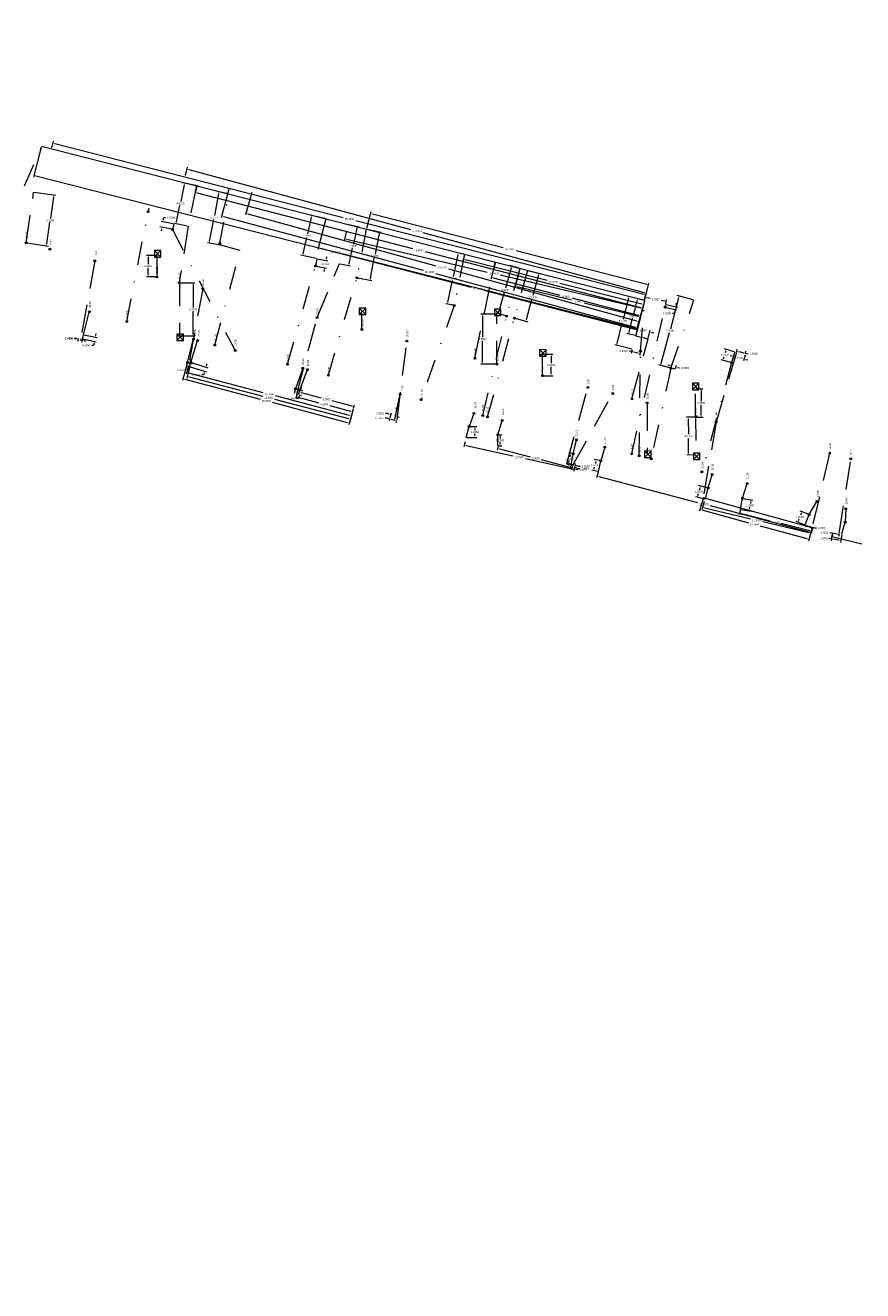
# Model space of a CAD drawing. Header units: inches. Extents: x 0 to 191500, y 0 to 342750.
# Tile 394 of 547: x 187216 to 187305, y 333327 to 333463. Entities that reach past the tile are written whole.
import ezdxf

# ---------------------------------------------------------------- set-up
doc = ezdxf.new("R2010")
doc.units = ezdxf.units.IN
doc.header["$MEASUREMENT"] = 0
for name, pattern in [('RI-HWA_HUISAANSLUITING', [4.8, 3, -1.8]), ('RI-HWA_KOLKAANSLUITING', [4.3, 2.5, -1.8]), ('RI-VWA_HUISAANSLUITING', [6.1, 2.5, -1.8, 0, -1.8])]:
    doc.linetypes.add(name, pattern=pattern)
doc.layers.get('0').update_dxf_attribs({"lineweight": 20})
for name, color, linetype, lineweight in [('ECW', 150, 'Continuous', 20), ('N-WE-RI-HWA-MAATVOERING-T25', 151, 'Continuous', 20), ('N-WE-RI-HWA_HUISAANSLUITING', 150, 'RI-HWA_HUISAANSLUITING', 20), ('N-WE-RI-HWA_KOLK-S', 150, 'Continuous', 20), ('N-WE-RI-HWA_KOLKAANSLUITING', 150, 'RI-HWA_KOLKAANSLUITING', 20), ('N-WE-RI-INLAAT', 7, 'Continuous', 20), ('N-WE-RI-VWA-MAATVOERING-T25', 30, 'Continuous', 20), ('N-WE-RI-VWA_HUISAANSLUITING', 20, 'RI-VWA_HUISAANSLUITING', 20), ('N-WE-RI-VWA_RIOOLPUT_ONTSTOPPINGSPUT-G', 30, 'Continuous', 20)]:
    doc.layers.add(name, color=color, linetype=linetype, lineweight=lineweight)
doc.styles.add('Style-INTL_ISO_1', font='INTL_ISO.shx')
picture_1 = doc.add_image_def('image1.ecw', size_in_pixel=(220000, 285000))

# ---------------------------------------------------------------- blocks, each defined once
blk = doc.blocks.new('A$C2C270354')
h = blk.add_hatch(color=256)
h.dxf.hatch_style = 1
edge = h.paths.add_edge_path()
edge.add_arc((0, 0), 0.1, 0, 360)
blk.add_circle((0, 0), 0.1)

msp = doc.modelspace()

# ---------------------------------------------------------------- linework, layer by layer
at = {"layer": 'N-WE-RI-HWA-MAATVOERING-T25'}
for p, q in [((187217.24659, 333449.82178), (187216.42893, 333446.61569)), ((187216.67215, 333446.76007), (187248.10351, 333438.74405)), ((187216.49859, 333445.00289), (187218.7983, 333444.66726)), ((187218.57151, 333444.49824), (187218.23245, 333442.17497)), ((187217.835, 333439.4517), (187218.17407, 333441.77497)), ((187250.19735, 333441.53968), (187251.30506, 333441.29777)), ((187249.945, 333440.82505), (187249.7124, 333439.83289)), ((187249.95277, 333439.98196), (187265.03465, 333436.44616)), ((187251.06699, 333441.14505), (187250.69462, 333439.43995)), ((187215.70431, 333439.56054), (187218.00402, 333439.22491)), ((187250.2349, 333437.33485), (187250.60727, 333439.03995)), ((187229.58593, 333438.23351), (187228.5165, 333438.23351)), ((187228.7165, 333438.03351), (187228.7165, 333437.28351)), ((187249.2799, 333437.3387), (187250.38762, 333437.09678)), ((187280.91581, 333430.37584), (187249.48446, 333438.39186)), ((187265.9091, 333437.49329), (187265.43884, 333435.68578)), ((187229.58593, 333435.93351), (187228.5165, 333435.93351)), ((187228.7165, 333436.13351), (187228.7165, 333436.88351)), ((187281.49748, 333432.5866), (187266.4156, 333436.12241)), ((187232.13316, 333435.29789), (187233.71277, 333435.29789)), ((187233.51277, 333435.09789), (187233.51277, 333432.64789)), ((187265.68276, 333435.82898), (187272.80198, 333433.97678)), ((187281.26406, 333431.7752), (187274.14484, 333433.6274)), ((187281.08054, 333433.40011), (187280.71223, 333431.90062)), ((187281.82756, 333433.42256), (187280.93402, 333433.64204)), ((187281.87784, 333433.33871), (187281.06018, 333430.13262)), ((187281.87751, 333433.33879), (187281.40725, 333431.53128)), ((187281.87915, 333433.33839), (187281.64655, 333432.34623)), ((187233.51277, 333429.79789), (187233.51277, 333432.24789)), ((187266.00773, 333431.93582), (187264.34316, 333431.93861)), ((187264.54282, 333431.73827), (187264.53901, 333429.46328)), ((187280.24567, 333430.00114), (187280.61398, 333431.50062)), ((187280.98108, 333429.68607), (187281.18972, 333430.54648)), ((187221.01258, 333429.32186), (187220.81367, 333429.34278)), ((187221.21474, 333429.33194), (187221.19057, 333429.10205)), ((187221.4932, 333429.30266), (187221.46903, 333429.07277)), ((187221.68885, 333429.25076), (187221.88775, 333429.22985)), ((187232.13316, 333429.59789), (187233.71277, 333429.59789)), ((187280.89728, 333429.63514), (187280.00373, 333429.85462)), ((187280.94822, 333430.39924), (187280.75385, 333430.44637)), ((187282.29306, 333429.36793), (187282.5017, 333430.22834)), ((187282.64893, 333429.98684), (187282.8433, 333429.93971)), ((187264.53452, 333426.78828), (187264.53833, 333429.06328)), ((187291.77264, 333427.8987), (187291.83673, 333428.16909)), ((187291.98521, 333427.92835), (187292.52038, 333427.80148)), ((187292.69702, 333427.67957), (187292.76111, 333427.94996)), ((187265.99875, 333426.58582), (187264.33418, 333426.58862)), ((187271.01372, 333427.63233), (187272.08132, 333427.63179)), ((187271.88121, 333427.43189), (187271.88083, 333426.68189)), ((187292.71498, 333427.75535), (187293.00559, 333427.68646)), ((187233.02681, 333426.39986), (187232.78858, 333425.49906)), ((187233.03306, 333425.64127), (187240.99, 333423.53698)), ((187271.01255, 333425.33233), (187272.08015, 333425.33179)), ((187271.88025, 333425.53189), (187271.88063, 333426.28189)), ((187287.41679, 333423.94026), (187288.1513, 333423.94557)), ((187287.95275, 333423.74413), (187287.96087, 333422.61916)), ((187250.2898, 333421.07754), (187242.33286, 333423.18184)), ((187244.63698, 333423.36706), (187244.51047, 333422.89969)), ((187244.75578, 333423.04048), (187246.98392, 333422.43732)), ((187250.40254, 333421.51191), (187248.1744, 333422.11506)), ((187250.67025, 333421.73386), (187250.43202, 333420.83306)), ((187250.66985, 333421.73397), (187250.54334, 333421.2666)), ((187287.97188, 333421.0942), (187287.96376, 333422.21916)), ((187254.2814, 333420.78267), (187254.0814, 333420.78267)), ((187254.59251, 333420.68783), (187254.2814, 333420.78267)), ((187254.59975, 333420.71157), (187254.5342, 333420.49652)), ((187255.11862, 333420.52746), (187254.78382, 333420.62952)), ((187255.31716, 333420.49289), (187255.25161, 333420.27784)), ((187287.29993, 333420.88926), (187286.38104, 333420.88153)), ((187286.58271, 333420.68322), (187286.59639, 333419.05828)), ((187287.43881, 333420.89034), (187288.17332, 333420.89565)), ((187286.61343, 333417.03334), (187286.59975, 333418.65828)), ((187273.59161, 333416.00275), (187273.64002, 333416.17241)), ((187273.77746, 333415.9252), (187274.25827, 333415.78799)), ((187274.17855, 333415.68615), (187274.06218, 333415.24866)), ((187274.42015, 333415.62189), (187274.30378, 333415.1844)), ((187274.45059, 333415.73311), (187274.80072, 333415.63319)), ((187274.45706, 333415.75578), (187274.50547, 333415.92543)), ((187274.80072, 333415.63319), (187275.00072, 333415.63319)), ((187287.33401, 333416.8394), (187286.41512, 333416.83167)), ((187273.92031, 333415.49335), (187273.72703, 333415.54476)), ((187274.54847, 333415.32627), (187274.74175, 333415.27486)), ((187288.17024, 333412.18568), (187287.79077, 333410.80626)), ((187299.85526, 333409.04321), (187288.18866, 333412.25263)), ((187288.03666, 333410.94605), (187293.02474, 333409.57385)), ((187299.31758, 333407.84272), (187294.3295, 333409.21492)), ((187299.83684, 333408.97625), (187299.45737, 333407.59684)), ((187302.04385, 333408.44976), (187301.75818, 333408.50848)), ((187302.05602, 333408.50898), (187302.00358, 333408.25386)), ((187302.53361, 333408.34909), (187302.23975, 333408.40949)), ((187302.74168, 333408.36804), (187302.68924, 333408.11292))]:
    msp.add_line(p, q, dxfattribs=at)
for points in [[(187216.68039, 333446.79237), (187216.66392, 333446.72777), (187216.47836, 333446.80949)], [(187218.53853, 333444.50305), (187218.6045, 333444.49342), (187218.6004, 333444.69614)], [(187251.03443, 333441.15216), (187251.09956, 333441.13794), (187251.10967, 333441.34044)], [(187249.96038, 333440.01442), (187249.94516, 333439.94951), (187249.75805, 333440.02761)], [(187217.80201, 333439.45651), (187217.86798, 333439.44688), (187217.80612, 333439.25379)], [(187228.68316, 333438.03351), (187228.74983, 333438.03351), (187228.7165, 333438.23351)], [(187250.20233, 333437.34196), (187250.26746, 333437.32774), (187250.19222, 333437.13946)], [(187228.68316, 333436.13351), (187228.74983, 333436.13351), (187228.7165, 333435.93351)], [(187233.47943, 333435.09789), (187233.5461, 333435.09789), (187233.51277, 333435.29789)], [(187265.69115, 333435.86124), (187265.67437, 333435.79672), (187265.4892, 333435.87934)], [(187281.04817, 333433.40806), (187281.11291, 333433.39216), (187281.12825, 333433.59433)], [(187264.50949, 333431.73833), (187264.57616, 333431.73822), (187264.54316, 333431.93827)], [(187281.50508, 333432.61905), (187281.48987, 333432.55415), (187281.6922, 333432.54095)], [(187281.27245, 333431.80746), (187281.25566, 333431.74294), (187281.45761, 333431.72484)], [(187221.01606, 333429.35501), (187221.00909, 333429.28871), (187221.21148, 333429.30095)], [(187221.69234, 333429.28391), (187221.68536, 333429.21761), (187221.48995, 333429.27168)], [(187233.47943, 333429.79789), (187233.5461, 333429.79789), (187233.51277, 333429.59789)], [(187280.2133, 333430.00909), (187280.27804, 333429.99319), (187280.19796, 333429.80691)], [(187280.92405, 333430.40814), (187280.90757, 333430.34354), (187281.10961, 333430.32642)], [(187280.95607, 333430.43163), (187280.94036, 333430.36684), (187281.14259, 333430.35211)], [(187282.65679, 333430.01924), (187282.64108, 333429.95445), (187282.45456, 333430.03397)], [(187291.9929, 333427.96078), (187291.97752, 333427.89591), (187291.7906, 333427.97448)], [(187292.52806, 333427.83392), (187292.51269, 333427.76905), (187292.71498, 333427.75535)], [(187264.50118, 333426.78834), (187264.56785, 333426.78823), (187264.53418, 333426.58828)], [(187271.84788, 333427.43191), (187271.91455, 333427.43187), (187271.88132, 333427.63189)], [(187233.04159, 333425.6735), (187233.02454, 333425.60905), (187232.83971, 333425.69241)], [(187271.84691, 333425.53191), (187271.91358, 333425.53187), (187271.88015, 333425.33189)], [(187287.98608, 333423.74437), (187287.91941, 333423.74389), (187287.9513, 333423.94412)], [(187244.76449, 333423.07265), (187244.74707, 333423.0083), (187244.56273, 333423.09274)], [(187250.29832, 333421.10977), (187250.28128, 333421.04532), (187250.48315, 333421.02641)], [(187250.41125, 333421.54408), (187250.39383, 333421.47973), (187250.5956, 333421.45965)], [(187288.00521, 333421.09444), (187287.93855, 333421.09396), (187287.97332, 333420.8942)], [(187254.79354, 333420.6614), (187254.77411, 333420.59763), (187254.59251, 333420.68783)], [(187255.12834, 333420.55935), (187255.1089, 333420.49558), (187255.30993, 333420.46915)], [(187286.61604, 333420.6835), (187286.54938, 333420.68294), (187286.58103, 333420.88321)], [(187286.64676, 333417.03363), (187286.58009, 333417.03306), (187286.61511, 333416.83335)], [(187273.78661, 333415.95726), (187273.76831, 333415.89315), (187273.58514, 333415.98008)], [(187274.26741, 333415.82005), (187274.24912, 333415.75594), (187274.45059, 333415.73311)], [(187273.92888, 333415.52557), (187273.91175, 333415.46114), (187274.11359, 333415.44194)], [(187274.55704, 333415.35848), (187274.5399, 333415.29406), (187274.35519, 333415.37768)], [(187288.0455, 333410.97819), (187288.02781, 333410.91391), (187287.84382, 333410.9991)], [(187299.32643, 333407.87486), (187299.30874, 333407.81058), (187299.51042, 333407.78967)], [(187302.24646, 333408.44214), (187302.23304, 333408.37684), (187302.04385, 333408.44976)], [(187302.54032, 333408.38174), (187302.52689, 333408.31644), (187302.72951, 333408.30882)]]:
    msp.add_solid(points, dxfattribs=at)
at = {"layer": 'N-WE-RI-HWA_HUISAANSLUITING'}
for p, q in [((187233.86725, 333445.71774), (187232.98467, 333441.35614)), ((187215.63559, 333439.57057), (187216.42987, 333445.01291)), ((187232.91661, 333441.36991), (187231.51378, 333441.65378)), ((187232.98467, 333441.35614), (187232.01106, 333435.31191)), ((187222.99519, 333437.63992), (187221.49195, 333429.33047)), ((187246.79483, 333431.57212), (187249.21206, 333437.35351)), ((187263.70644, 333427.19305), (187265.89353, 333437.49631)), ((187234.54537, 333434.65711), (187233.01045, 333426.35699)), ((187244.6165, 333423.36144), (187246.79483, 333431.57212)), ((187280.55092, 333422.84399), (187282.2767, 333429.30044)), ((187255.37075, 333420.60023), (187256.4318, 333429.04884)), ((187291.75662, 333427.83113), (187289.55772, 333420.35899)), ((187273.56986, 333415.91168), (187275.83194, 333424.0833)), ((187274.1964, 333415.75326), (187278.48574, 333423.42408)), ((187282.16295, 333422.41333), (187282.19131, 333417.0634)), ((187289.55735, 333420.36602), (187288.15595, 333412.14118)), ((187301.73426, 333417.04349), (187299.87, 333409.139)), ((187302.75369, 333408.41489), (187303.99899, 333416.43036))]:
    msp.add_line(p, q, dxfattribs=at)
at = {"layer": 'N-WE-RI-HWA_KOLK-S'}
for p, q in [((187229.36884, 333438.75084), (187229.36734, 333438.05439)), ((187229.36734, 333438.05439), (187230.06529, 333438.74935)), ((187229.36884, 333438.75084), (187230.0638, 333438.0529)), ((187230.06529, 333438.74935), (187229.36884, 333438.75084)), ((187230.0638, 333438.0529), (187230.06529, 333438.74935)), ((187229.36734, 333438.05439), (187230.0638, 333438.0529)), ((187251.32474, 333432.58535), (187251.32324, 333431.8889)), ((187251.32324, 333431.8889), (187252.02119, 333432.58386)), ((187251.32324, 333431.8889), (187252.0197, 333431.8874)), ((187251.32474, 333432.58535), (187252.0197, 333431.8874)), ((187252.02119, 333432.58386), (187251.32474, 333432.58535)), ((187252.0197, 333431.8874), (187252.02119, 333432.58386)), ((187265.80376, 333432.46867), (187265.80226, 333431.77221)), ((187265.80226, 333431.77221), (187266.50021, 333432.46717)), ((187265.80376, 333432.46867), (187266.49872, 333431.77072)), ((187266.50021, 333432.46717), (187265.80376, 333432.46867)), ((187266.49872, 333431.77072), (187266.50021, 333432.46717)), ((187265.80226, 333431.77221), (187266.49872, 333431.77072)), ((187231.78145, 333429.80192), (187231.77996, 333429.10547)), ((187231.77996, 333429.10547), (187232.47791, 333429.80043)), ((187231.78145, 333429.80192), (187232.47641, 333429.10397)), ((187232.47791, 333429.80043), (187231.78145, 333429.80192)), ((187232.47641, 333429.10397), (187232.47791, 333429.80043)), ((187231.77996, 333429.10547), (187232.47641, 333429.10397)), ((187270.65084, 333428.1267), (187270.64934, 333427.43025)), ((187270.64934, 333427.43025), (187271.34729, 333428.12521)), ((187270.65084, 333428.1267), (187271.34579, 333427.42875)), ((187271.34729, 333428.12521), (187270.65084, 333428.1267)), ((187271.34579, 333427.42875), (187271.34729, 333428.12521)), ((187270.64934, 333427.43025), (187271.34579, 333427.42875)), ((187287.02193, 333424.52816), (187287.02043, 333423.8317)), ((187287.02043, 333423.8317), (187287.71838, 333424.52666)), ((187287.02043, 333423.8317), (187287.71688, 333423.83021)), ((187287.02193, 333424.52816), (187287.71688, 333423.83021)), ((187287.71838, 333424.52666), (187287.02193, 333424.52816)), ((187287.71688, 333423.83021), (187287.71838, 333424.52666)), ((187281.89975, 333417.26806), (187281.89825, 333416.57161)), ((187281.89825, 333416.57161), (187282.5962, 333417.26656)), ((187281.89975, 333417.26806), (187282.59471, 333416.57011)), ((187282.5962, 333417.26656), (187281.89975, 333417.26806)), ((187282.59471, 333416.57011), (187282.5962, 333417.26656)), ((187287.12718, 333417.04593), (187287.12568, 333416.34948)), ((187287.12568, 333416.34948), (187287.82363, 333417.04443)), ((187287.12718, 333417.04593), (187287.82213, 333416.34798)), ((187287.82363, 333417.04443), (187287.12718, 333417.04593)), ((187287.82213, 333416.34798), (187287.82363, 333417.04443)), ((187281.89825, 333416.57161), (187282.59471, 333416.57011)), ((187287.12568, 333416.34948), (187287.82213, 333416.34798))]:
    msp.add_line(p, q, dxfattribs=at)
at = {"layer": 'N-WE-RI-HWA_KOLKAANSLUITING'}
for p, q in [((187229.65537, 333435.93351), (187229.65537, 333438.23351)), ((187232.06371, 333435.29789), (187232.06371, 333429.59789)), ((187251.60321, 333430.29098), (187251.60016, 333432.04098)), ((187266.0682, 333426.58571), (187266.07717, 333431.9357)), ((187270.9431, 333425.33237), (187270.94427, 333427.63237)), ((187287.36937, 333420.88984), (187287.34735, 333423.93976)), ((187287.36937, 333420.88984), (187287.40345, 333416.83999))]:
    msp.add_line(p, q, dxfattribs=at)
at = {"layer": 'N-WE-RI-VWA-MAATVOERING-T25'}
for p, q in [((187281.895, 333433.406), (187217.26375, 333449.88907)), ((187218.38126, 333449.77027), (187218.55958, 333450.46543)), ((187218.70361, 333450.22201), (187249.58491, 333442.30032)), ((187232.68375, 333446.7947), (187232.9212, 333447.67219)), ((187233.06201, 333447.42689), (187256.81222, 333440.99999)), ((187232.55272, 333445.77968), (187232.19156, 333443.99491)), ((187233.79918, 333445.73151), (187232.39635, 333446.01538)), ((187233.96089, 333445.75814), (187233.70907, 333444.7866)), ((187233.95286, 333444.93002), (187257.02712, 333438.94948)), ((187236.24283, 333444.83545), (187235.80393, 333442.49078)), ((187237.29659, 333444.84167), (187236.08305, 333445.06884)), ((187237.35916, 333445.31287), (187236.53256, 333442.23968)), ((187239.80344, 333444.96575), (187239.13754, 333442.55609)), ((187231.74947, 333441.81014), (187232.11062, 333443.59491)), ((187239.38359, 333442.69559), (187259.53687, 333437.12633)), ((187252.13342, 333441.14004), (187252.59103, 333442.91748)), ((187231.37231, 333441.61105), (187230.07963, 333441.87269)), ((187230.31533, 333442.02904), (187230.36419, 333442.27045)), ((187230.36419, 333442.27045), (187230.56419, 333442.27045)), ((187235.29015, 333439.74611), (187235.72905, 333442.09078)), ((187236.77765, 333442.38087), (187258.17198, 333436.62644)), ((187246.18041, 333442.30429), (187245.79115, 333440.55187)), ((187247.65363, 333442.18192), (187246.02853, 333442.5429)), ((187247.74665, 333442.14999), (187246.89439, 333438.8487)), ((187281.84716, 333434.0244), (187250.96586, 333441.94608)), ((187252.73485, 333442.67393), (187266.74014, 333439.06817)), ((187231.25328, 333441.02298), (187229.9606, 333441.28462)), ((187230.11695, 333441.04892), (187230.07728, 333440.85289)), ((187245.31304, 333438.39946), (187245.7023, 333440.15187)), ((187252.13192, 333441.02788), (187253.67579, 333440.72879)), ((187253.4414, 333440.57048), (187253.01418, 333438.3652)), ((187281.90529, 333434.20971), (187258.15508, 333440.63661)), ((187236.27031, 333439.35916), (187235.05676, 333439.58632)), ((187247.13803, 333438.99236), (187263.3194, 333434.81499)), ((187282.12638, 333435.10687), (187268.12109, 333438.71263)), ((187246.69954, 333437.88661), (187245.07443, 333438.24759)), ((187246.83557, 333437.85867), (187247.95485, 333437.64733)), ((187247.79543, 333437.88096), (187247.83254, 333438.07749)), ((187252.50948, 333435.75992), (187252.93669, 333437.9652)), ((187281.48234, 333432.61101), (187258.40807, 333438.59155)), ((187261.87185, 333438.29673), (187261.39162, 333435.9495)), ((187262.54643, 333438.36286), (187261.716, 333438.53276)), ((187262.58245, 333438.20603), (187262.43828, 333437.6345)), ((187262.68113, 333437.77951), (187271.46355, 333435.56412)), ((187246.68714, 333437.07256), (187247.80642, 333436.86122)), ((187247.57279, 333436.7018), (187247.53568, 333436.50527)), ((187280.90918, 333430.51083), (187259.51484, 333436.26526)), ((187281.0711, 333431.17545), (187260.91782, 333436.74471)), ((187267.59046, 333436.88571), (187266.99558, 333434.72348)), ((187268.45431, 333436.85547), (187267.45068, 333437.13159)), ((187268.48738, 333436.6741), (187268.01038, 333434.75912)), ((187269.4059, 333436.60534), (187270.76753, 333436.23572)), ((187270.52212, 333436.0951), (187269.93458, 333433.93067)), ((187251.12392, 333435.82462), (187252.66779, 333435.52553)), ((187260.82956, 333433.20226), (187261.30978, 333435.5495)), ((187268.25279, 333434.90485), (187274.08271, 333433.45269)), ((187281.58884, 333433.00998), (187272.80641, 333435.22538)), ((187281.91231, 333433.47325), (187282.36993, 333435.25069)), ((187280.88172, 333430.28111), (187264.70036, 333434.45848)), ((187266.29066, 333432.16125), (187266.88553, 333434.32348)), ((187269.23846, 333431.36623), (187269.826, 333433.53067)), ((187280.17161, 333433.63073), (187279.61522, 333431.40539)), ((187281.82763, 333433.42284), (187280.02609, 333433.87327)), ((187281.895, 333433.406), (187280.96472, 333429.61858)), ((187281.87764, 333433.33876), (187281.02538, 333430.03747)), ((187281.87696, 333433.33894), (187281.05037, 333430.26575)), ((187281.8765, 333433.33906), (187281.21061, 333430.92941)), ((187281.87822, 333433.33861), (187281.40122, 333431.42364)), ((187281.87758, 333433.33878), (187281.62576, 333432.36723)), ((187281.87801, 333433.33866), (187281.73385, 333432.76714)), ((187281.90818, 333433.47418), (187281.99729, 333433.9353)), ((187281.91226, 333433.47327), (187282.09058, 333434.16843)), ((187281.91314, 333433.47303), (187282.15059, 333434.35052)), ((187282.15571, 333433.70099), (187282.49629, 333433.63517)), ((187284.02734, 333433.33927), (187283.68676, 333433.40509)), ((187284.17254, 333433.03657), (187284.26166, 333433.49769)), ((187285.54507, 333433.68855), (187284.66151, 333430.36079)), ((187287.12188, 333433.47682), (187285.40309, 333433.93318)), ((187261.42396, 333432.87651), (187260.59353, 333433.04641)), ((187267.04839, 333431.74534), (187266.04477, 333432.02147)), ((187281.25549, 333431.66605), (187275.42557, 333433.11821)), ((187284.1598, 333432.66045), (187285.36583, 333432.38307)), ((187284.22704, 333432.95282), (187285.43307, 333432.67543)), ((187285.07522, 333432.01179), (187284.87522, 333432.01179)), ((187285.12609, 333432.23298), (187285.07522, 333432.01179)), ((187285.28299, 333432.91517), (187285.32782, 333433.11008)), ((187268.01745, 333431.49044), (187269.37908, 333431.12082)), ((187278.95882, 333428.78005), (187279.51521, 333431.00539)), ((187220.98945, 333429.26448), (187220.79361, 333429.30507)), ((187221.2079, 333429.333), (187221.14469, 333429.02804)), ((187221.64854, 333429.24166), (187221.58532, 333428.9367)), ((187221.73079, 333429.27356), (187223.13989, 333428.97516)), ((187221.82402, 333429.71379), (187223.23312, 333429.4154)), ((187223.07889, 333429.65249), (187223.12033, 333429.84815)), ((187280.96472, 333429.61858), (187282.2767, 333429.30044)), ((187283.67173, 333426.63302), (187284.5553, 333429.96079)), ((187221.82175, 333429.09195), (187222.01759, 333429.05135)), ((187222.85314, 333428.58645), (187222.65314, 333428.58645)), ((187222.9028, 333428.82093), (187222.85314, 333428.58645)), ((187280.51782, 333428.18411), (187278.71628, 333428.63453)), ((187280.5253, 333427.91282), (187280.23497, 333427.98116)), ((187280.56928, 333428.09966), (187280.47948, 333427.71814)), ((187281.20668, 333427.75245), (187280.71998, 333427.867)), ((187281.44534, 333427.89347), (187281.35554, 333427.51195)), ((187291.49685, 333427.90301), (187290.45738, 333428.20304)), ((187290.59407, 333427.95542), (187290.54088, 333427.77111)), ((187291.54716, 333427.81628), (187291.39525, 333427.19163)), ((187232.8459, 333426.49854), (187232.39687, 333424.81872)), ((187232.97416, 333426.73038), (187233.42003, 333426.61714)), ((187233.14627, 333426.3242), (187233.28119, 333426.7535)), ((187233.27541, 333426.86022), (187233.32464, 333427.05407)), ((187233.34744, 333426.73268), (187235.09235, 333426.18428)), ((187234.96152, 333426.43504), (187235.02149, 333426.62584)), ((187285.1459, 333426.03468), (187283.42711, 333426.49104)), ((187284.58898, 333426.41811), (187284.39442, 333426.46443)), ((187284.74269, 333426.20021), (187284.82986, 333426.56636)), ((187285.2291, 333426.08441), (187285.31627, 333426.45056)), ((187291.16408, 333426.75008), (187290.12461, 333427.0501)), ((187290.37223, 333427.18679), (187290.42542, 333427.37111)), ((187291.24817, 333427.43322), (187291.05384, 333427.48048)), ((187292.66459, 333427.54452), (187292.51268, 333426.91987)), ((187292.75427, 333427.06694), (187292.94861, 333427.01968)), ((187233.16295, 333426.3273), (187232.83487, 333425.07685)), ((187233.03896, 333425.92918), (187232.83896, 333425.92918)), ((187232.88801, 333426.39115), (187233.33388, 333426.27791)), ((187233.0908, 333426.1333), (187233.03896, 333425.92918)), ((187233.07907, 333425.21955), (187240.98695, 333423.14474)), ((187233.21252, 333426.30338), (187234.95743, 333425.75498)), ((187234.6467, 333425.43335), (187234.4467, 333425.43335)), ((187234.70667, 333425.62415), (187234.6467, 333425.43335)), ((187285.46451, 333426.20968), (187285.65907, 333426.16336)), ((187232.64173, 333424.96029), (187240.68917, 333422.8091)), ((187244.86189, 333423.43309), (187244.95436, 333423.77841)), ((187245.01636, 333423.78484), (187245.24657, 333423.72564)), ((187245.10268, 333423.96915), (187245.15249, 333424.16285)), ((187250.07946, 333420.29896), (187242.03202, 333422.45014)), ((187250.1996, 333420.72759), (187242.29172, 333422.8024)), ((187244.82663, 333422.89561), (187244.62663, 333422.89561)), ((187244.87855, 333423.0975), (187244.82663, 333422.89561)), ((187244.89184, 333423.30059), (187245.12205, 333423.24139)), ((187245.09582, 333423.53348), (187247.22943, 333422.96211)), ((187250.55351, 333422.07194), (187248.4199, 333422.64331)), ((187250.67007, 333421.73391), (187250.22103, 333420.05409)), ((187250.67038, 333421.73383), (187250.34229, 333420.48338)), ((187250.70596, 333421.86808), (187250.79844, 333422.2134)), ((187254.3498, 333421.27181), (187254.1498, 333421.27181)), ((187254.54147, 333421.21468), (187254.3498, 333421.27181)), ((187254.63984, 333420.84455), (187254.79027, 333421.34921)), ((187255.119, 333420.70172), (187255.26943, 333421.20638)), ((187255.40397, 333420.95759), (187255.59563, 333420.90045)), ((187263.1566, 333419.88304), (187263.91915, 333419.88304)), ((187263.71915, 333419.68304), (187263.71915, 333419.50457)), ((187262.83803, 333418.7261), (187263.91915, 333418.7261)), ((187263.71915, 333418.9261), (187263.71915, 333419.10457)), ((187266.25346, 333419.00724), (187266.61519, 333419.00724)), ((187266.41519, 333418.80724), (187266.41519, 333418.60724)), ((187262.65941, 333418.23303), (187262.54187, 333417.70366)), ((187262.78047, 333417.85555), (187267.79556, 333416.74207)), ((187266.20279, 333417.79521), (187266.09076, 333417.37165)), ((187266.25346, 333417.80724), (187266.61519, 333417.80724)), ((187266.33525, 333417.51386), (187269.65539, 333416.63575)), ((187266.41519, 333418.00724), (187266.41519, 333418.20724)), ((187274.1945, 333416.98359), (187273.76775, 333417.06554)), ((187274.15352, 333415.33043), (187269.13842, 333416.44392)), ((187274.166, 333415.44278), (187270.84587, 333416.32089)), ((187273.9682, 333415.80512), (187273.54144, 333415.88707)), ((187273.8189, 333415.74265), (187273.63101, 333415.81118)), ((187273.77557, 333416.04577), (187273.8126, 333416.23859)), ((187273.92645, 333416.83141), (187273.88942, 333416.63859)), ((187274.03842, 333415.76084), (187273.93825, 333415.48622)), ((187274.42295, 333415.62121), (187274.30541, 333415.09184)), ((187274.42024, 333415.62186), (187274.30822, 333415.19829)), ((187274.4142, 333415.62376), (187274.31403, 333415.34914)), ((187277.1576, 333416.23554), (187276.51253, 333416.37377)), ((187276.66619, 333416.1363), (187276.62523, 333415.94518)), ((187276.97406, 333415.04763), (187277.2255, 333416.22099)), ((187274.57045, 333415.46849), (187274.75834, 333415.39995)), ((187274.75834, 333415.39995), (187274.95834, 333415.39995)), ((187276.90616, 333415.06218), (187276.2611, 333415.20041)), ((187276.49856, 333415.35406), (187276.53952, 333415.54518)), ((187276.92185, 333415.0061), (187276.75854, 333414.38752)), ((187277.00297, 333414.52985), (187287.57653, 333411.73829)), ((187288.65566, 333413.32226), (187287.68201, 333413.56326)), ((187287.82809, 333413.32107), (187287.77548, 333413.10852)), ((187288.35531, 333412.10888), (187287.38167, 333412.34988)), ((187287.62386, 333412.49597), (187287.67647, 333412.70852)), ((187288.28034, 333411.83986), (187288.08811, 333411.03623)), ((187292.45113, 333412.18803), (187293.5174, 333412.00576)), ((187293.28656, 333411.84232), (187293.25335, 333411.64804)), ((187288.32915, 333411.18421), (187293.26901, 333410.00259)), ((187299.53106, 333408.58214), (187288.95749, 333411.3737)), ((187292.18938, 333410.96543), (187292.0525, 333410.42683)), ((187292.24894, 333411.00519), (187293.31521, 333410.82292)), ((187292.2956, 333410.57141), (187295.35907, 333409.79288)), ((187293.15177, 333411.05376), (187293.18498, 333411.24804)), ((187299.47181, 333410.4934), (187298.56012, 333410.83106)), ((187298.6782, 333410.57405), (187298.61335, 333410.39895)), ((187299.51363, 333408.50887), (187294.57377, 333409.69049)), ((187299.61301, 333408.71182), (187296.54954, 333409.49035)), ((187299.05503, 333409.3681), (187298.14334, 333409.70576)), ((187298.40035, 333409.82385), (187298.4652, 333409.99895)), ((187299.1846, 333409.29725), (187299.13078, 333409.13797)), ((187299.38428, 333409.26344), (187299.6685, 333409.16742)), ((187299.85384, 333409.07146), (187299.66161, 333408.26783)), ((187299.83669, 333408.9563), (187299.67338, 333408.33772)), ((187299.89446, 333409.00732), (187299.75759, 333408.46872)), ((187299.84777, 333409.07321), (187299.79396, 333408.91392)), ((187299.85797, 333409.1034), (187300.11516, 333409.01652)), ((187300.11516, 333409.01652), (187300.31516, 333409.01652)), ((187301.9325, 333407.85044), (187301.65077, 333407.90376)), ((187302.05709, 333408.50877), (187301.89531, 333407.65393)), ((187302.05373, 333408.50949), (187301.91038, 333407.9146)), ((187302.71855, 333407.70169), (187302.12901, 333407.81325)), ((187302.15167, 333408.06218), (187305.17777, 333407.33297)), ((187303.03965, 333408.32282), (187302.87787, 333407.46798))]:
    msp.add_line(p, q, dxfattribs=at)
for points in [[(187218.71189, 333450.25429), (187218.69533, 333450.18972), (187218.50988, 333450.2717)], [(187233.07072, 333447.45907), (187233.05331, 333447.39471), (187232.86896, 333447.47913)], [(187232.52004, 333445.78629), (187232.58539, 333445.77307), (187232.59238, 333445.97571)], [(187233.96122, 333444.96229), (187233.94449, 333444.89775), (187233.75925, 333444.9802)], [(187236.21007, 333444.84159), (187236.2756, 333444.82932), (187236.27963, 333445.03204)], [(187239.39247, 333442.72772), (187239.37471, 333442.66346), (187239.19081, 333442.74886)], [(187252.74316, 333442.70621), (187252.72654, 333442.64165), (187252.54116, 333442.7238)], [(187230.28266, 333442.03566), (187230.348, 333442.02243), (187230.27566, 333441.83302)], [(187231.7168, 333441.81675), (187231.78214, 333441.80353), (187231.70981, 333441.61411)], [(187236.7863, 333442.41306), (187236.76899, 333442.34868), (187236.58451, 333442.43282)], [(187246.14787, 333442.31152), (187246.21295, 333442.29706), (187246.22377, 333442.49953)], [(187230.08428, 333441.05553), (187230.14962, 333441.04231), (187230.15663, 333441.24494)], [(187253.40868, 333440.57682), (187253.47413, 333440.56414), (187253.47944, 333440.76683)], [(187235.25738, 333439.75224), (187235.32291, 333439.73997), (187235.25335, 333439.54952)], [(187247.14637, 333439.02463), (187247.1297, 333438.96008), (187246.94438, 333439.04235)], [(187245.2805, 333438.40669), (187245.34558, 333438.39223), (187245.26967, 333438.20422)], [(187247.76268, 333437.88715), (187247.82818, 333437.87478), (187247.75832, 333437.68444)], [(187261.83919, 333438.30342), (187261.9045, 333438.29005), (187261.91194, 333438.49268)], [(187262.68928, 333437.81183), (187262.67297, 333437.74719), (187262.4872, 333437.82843)], [(187247.54003, 333436.70798), (187247.60554, 333436.69561), (187247.60989, 333436.89833)], [(187267.55832, 333436.89455), (187267.6226, 333436.87686), (187267.64351, 333437.07854)], [(187270.48995, 333436.10383), (187270.55429, 333436.08637), (187270.57451, 333436.28812)], [(187252.47675, 333435.76626), (187252.5422, 333435.75358), (187252.47144, 333435.56357)], [(187268.26085, 333434.9372), (187268.24473, 333434.87251), (187268.05872, 333434.95319)], [(187282.13469, 333435.13915), (187282.11807, 333435.07459), (187282.32006, 333435.05701)], [(187260.7969, 333433.20895), (187260.86221, 333433.19558), (187260.78947, 333433.00632)], [(187280.13927, 333433.63882), (187280.20394, 333433.62265), (187280.22012, 333433.82476)], [(187281.85544, 333434.05668), (187281.83887, 333433.99211), (187282.04088, 333433.9747)], [(187281.914, 333434.24188), (187281.89659, 333434.17753), (187282.09835, 333434.15747)], [(187282.16204, 333433.73371), (187282.14939, 333433.66826), (187281.95934, 333433.73894)], [(187284.03366, 333433.372), (187284.02101, 333433.30654), (187284.22371, 333433.30132)], [(187285.51285, 333433.69711), (187285.57729, 333433.68), (187285.59639, 333433.88186)], [(187266.25852, 333432.17009), (187266.32279, 333432.1524), (187266.2376, 333431.96841)], [(187281.4907, 333432.64328), (187281.47398, 333432.57874), (187281.67594, 333432.56083)], [(187281.59699, 333433.0423), (187281.58069, 333432.97766), (187281.78276, 333432.96107)], [(187285.09361, 333432.24046), (187285.15858, 333432.22551), (187285.17092, 333432.42789)], [(187285.25051, 333432.92264), (187285.31548, 333432.9077), (187285.23816, 333432.72026)], [(187269.20629, 333431.37496), (187269.27063, 333431.3575), (187269.18606, 333431.17322)], [(187280.91784, 333430.54302), (187280.90052, 333430.47864), (187281.10231, 333430.45888)], [(187281.07998, 333431.20758), (187281.06222, 333431.14332), (187281.26388, 333431.12218)], [(187281.26355, 333431.69839), (187281.24743, 333431.6337), (187281.44956, 333431.61771)], [(187220.99621, 333429.29712), (187220.98268, 333429.23184), (187221.18528, 333429.22388)], [(187221.82852, 333429.12459), (187221.81499, 333429.05931), (187221.62592, 333429.13254)], [(187223.04628, 333429.6594), (187223.1115, 333429.64559), (187223.03746, 333429.45683)], [(187280.89006, 333430.31339), (187280.87339, 333430.24884), (187281.07538, 333430.23112)], [(187222.87019, 333428.82784), (187222.93541, 333428.81403), (187222.94423, 333429.01659)], [(187278.92648, 333428.78814), (187278.99115, 333428.77196), (187278.9103, 333428.58602)], [(187280.72762, 333427.89945), (187280.71234, 333427.83455), (187280.5253, 333427.91282)], [(187281.21432, 333427.78489), (187281.19904, 333427.72), (187281.40136, 333427.70663)], [(187290.56205, 333427.96466), (187290.6261, 333427.94617), (187290.64954, 333428.14757)], [(187233.24311, 333426.86842), (187233.30772, 333426.85201), (187233.22618, 333426.66637)], [(187234.92972, 333426.44504), (187234.99332, 333426.42505), (187234.90155, 333426.24424)], [(187283.63952, 333426.64157), (187283.70395, 333426.62446), (187283.62041, 333426.43971)], [(187284.5967, 333426.45054), (187284.58126, 333426.38569), (187284.78354, 333426.3718)], [(187290.3402, 333427.19604), (187290.40425, 333427.17755), (187290.31676, 333426.99464)], [(187291.25605, 333427.46561), (187291.2403, 333427.40083), (187291.44251, 333427.38596)], [(187292.76215, 333427.09933), (187292.7464, 333427.03455), (187292.55994, 333427.1142)], [(187233.08753, 333425.25179), (187233.07061, 333425.18731), (187232.88562, 333425.2703)], [(187233.05849, 333426.1415), (187233.12311, 333426.12509), (187233.14003, 333426.32714)], [(187234.67487, 333425.63414), (187234.73847, 333425.61415), (187234.76663, 333425.81495)], [(187285.47223, 333426.2421), (187285.45679, 333426.17725), (187285.26995, 333426.256)], [(187232.65034, 333424.99249), (187232.63312, 333424.92809), (187232.44851, 333425.01194)], [(187245.0704, 333423.97745), (187245.13497, 333423.96085), (187245.05287, 333423.77545)], [(187244.84626, 333423.10581), (187244.91083, 333423.0892), (187244.92835, 333423.2912)], [(187245.10444, 333423.56568), (187245.0872, 333423.50128), (187244.90263, 333423.58522)], [(187250.56213, 333422.10414), (187250.54489, 333422.03974), (187250.7467, 333422.02021)], [(187254.55099, 333421.24662), (187254.53195, 333421.18273), (187254.73313, 333421.15755)], [(187255.41349, 333420.98953), (187255.39444, 333420.92564), (187255.2123, 333421.01472)], [(187250.08807, 333420.33116), (187250.07085, 333420.26675), (187250.27268, 333420.24731)], [(187250.20806, 333420.75983), (187250.19114, 333420.69535), (187250.39305, 333420.67683)], [(187263.68582, 333419.68304), (187263.75248, 333419.68304), (187263.71915, 333419.88304)], [(187263.68582, 333418.9261), (187263.75248, 333418.9261), (187263.71915, 333418.7261)], [(187266.38186, 333418.80724), (187266.44852, 333418.80724), (187266.41519, 333419.00724)], [(187262.78769, 333417.8881), (187262.77324, 333417.82301), (187262.58522, 333417.8989)], [(187266.34378, 333417.54609), (187266.32673, 333417.48163), (187266.1419, 333417.565)], [(187266.38186, 333418.00724), (187266.44852, 333418.00724), (187266.41519, 333417.80724)], [(187273.89371, 333416.8377), (187273.95918, 333416.82512), (187273.96417, 333417.02782)], [(187273.74284, 333416.05205), (187273.80831, 333416.03948), (187273.73786, 333415.84935)], [(187273.83032, 333415.77396), (187273.80747, 333415.71133), (187274.00679, 333415.67411)], [(187276.63359, 333416.14329), (187276.69878, 333416.12932), (187276.70809, 333416.33186)], [(187274.16074, 333415.36297), (187274.14629, 333415.29789), (187274.34876, 333415.28708)], [(187274.17453, 333415.47501), (187274.15748, 333415.41056), (187274.35936, 333415.39165)], [(187274.58188, 333415.49981), (187274.55903, 333415.43718), (187274.38257, 333415.53703)], [(187276.46597, 333415.36105), (187276.53116, 333415.34708), (187276.45666, 333415.1585)], [(187277.01147, 333414.56207), (187276.99446, 333414.49762), (187276.80959, 333414.5809)], [(187287.79574, 333413.32908), (187287.86045, 333413.31306), (187287.87615, 333413.51521)], [(187287.5915, 333412.50398), (187287.65622, 333412.48796), (187287.57581, 333412.30183)], [(187293.25371, 333411.84794), (187293.31942, 333411.8367), (187293.32026, 333412.03946)], [(187288.33691, 333411.21663), (187288.3214, 333411.15179), (187288.13464, 333411.23074)], [(187292.30381, 333410.60372), (187292.28739, 333410.5391), (187292.10177, 333410.62067)], [(187293.11891, 333411.05937), (187293.18462, 333411.04814), (187293.11807, 333410.85662)], [(187298.64694, 333410.58563), (187298.70946, 333410.56247), (187298.74767, 333410.7616)], [(187298.36909, 333409.83543), (187298.43161, 333409.81227), (187298.33089, 333409.6363)], [(187299.39495, 333409.29502), (187299.37361, 333409.23186), (187299.1948, 333409.32745)], [(187299.67916, 333409.199), (187299.65783, 333409.13584), (187299.85797, 333409.1034)], [(187299.52138, 333408.54129), (187299.50588, 333408.47645), (187299.70814, 333408.46234)], [(187299.53956, 333408.61437), (187299.52255, 333408.54991), (187299.72443, 333408.53109)], [(187299.62122, 333408.74413), (187299.6048, 333408.67951), (187299.80685, 333408.66256)], [(187302.13521, 333407.84601), (187302.12281, 333407.7805), (187301.9325, 333407.85044)], [(187302.15948, 333408.09458), (187302.14386, 333408.02977), (187301.95723, 333408.10903)], [(187302.72475, 333407.73444), (187302.71235, 333407.66893), (187302.91506, 333407.6645)]]:
    msp.add_solid(points, dxfattribs=at)
at = {"layer": 'N-WE-RI-VWA_HUISAANSLUITING'}
for p, q in [((187215.43289, 333445.68891), (187217.534, 333450.461)), ((187236.33857, 333439.34638), (187237.36485, 333444.82889)), ((187226.3993, 333431.12917), (187228.70395, 333442.90579)), ((187228.70395, 333442.90579), (187228.79096, 333443.29621)), ((187231.44038, 333441.59728), (187231.32135, 333441.0092)), ((187231.32135, 333441.0092), (187238.01439, 333428.03101)), ((187252.06374, 333441.04109), (187251.05574, 333435.83782)), ((187235.85335, 333428.6193), (187238.54862, 333438.75453)), ((187238.54862, 333438.75453), (187236.33857, 333439.34638)), ((187246.76733, 333437.87155), (187246.6189, 333437.08544)), ((187262.61447, 333438.34894), (187261.492, 333432.86259)), ((187243.62669, 333426.55456), (187246.6189, 333437.08544)), ((187268.52126, 333436.83705), (187267.11535, 333431.72692)), ((187269.33888, 333436.62353), (187267.95043, 333431.50863)), ((187248.00897, 333425.38999), (187251.05574, 333435.83782)), ((187281.46125, 333427.96107), (187281.895, 333433.406)), ((187284.72661, 333426.13266), (187287.189, 333433.459)), ((187221.75608, 333429.72818), (187222.40329, 333432.19117)), ((187261.492, 333432.86259), (187257.94923, 333422.76503)), ((187280.51591, 333416.94887), (187284.09212, 333432.67602)), ((187284.09212, 333432.67602), (187284.15936, 333432.96838)), ((187264.56817, 333421.05954), (187267.11535, 333431.72692)), ((187265.07452, 333420.91412), (187267.95043, 333431.50863)), ((187221.66286, 333429.28794), (187221.75608, 333429.72818)), ((187232.90686, 333426.74747), (187233.5577, 333429.24818)), ((187233.28119, 333426.7535), (187234.00525, 333429.10799)), ((187281.32196, 333416.7551), (187281.46125, 333427.96107)), ((187291.56357, 333427.88376), (187291.2308, 333426.73082)), ((187232.8207, 333426.40824), (187232.90686, 333426.74747)), ((187291.2308, 333426.73082), (187288.05159, 333415.04053)), ((187245.27461, 333426.14981), (187244.49755, 333423.91825)), ((187244.94911, 333423.80213), (187245.78627, 333425.98898)), ((187284.72661, 333426.13266), (187282.60753, 333416.41916)), ((187244.49755, 333423.91825), (187244.34521, 333423.43352)), ((187244.82458, 333423.31789), (187244.94911, 333423.80213)), ((187255.38811, 333421.83556), (187255.71432, 333423.34686)), ((187255.11906, 333420.66611), (187255.38811, 333421.83556)), ((187263.60481, 333421.29744), (187263.08716, 333419.88304)), ((187262.76858, 333418.7261), (187263.08716, 333419.88304)), ((187266.18402, 333419.00724), (187266.64249, 333420.54078)), ((187266.18402, 333417.80724), (187266.18402, 333419.00724)), ((187274.2627, 333416.97049), (187274.58857, 333418.46738)), ((187274.03639, 333415.79202), (187274.2627, 333416.97049)), ((187277.62519, 333417.69092), (187277.2255, 333416.22099)), ((187288.72307, 333413.30557), (187289.13509, 333414.74318)), ((187288.42272, 333412.09219), (187288.72307, 333413.30557)), ((187292.38268, 333412.19973), (187292.88819, 333413.77073)), ((187292.18048, 333411.01689), (187292.38268, 333412.19973)), ((187299.53693, 333410.46928), (187300.37019, 333411.84863)), ((187299.12015, 333409.34398), (187299.53693, 333410.46928)), ((187303.469, 333411.06166), (187303.39076, 333409.64629)), ((187303.05256, 333408.39105), (187303.39076, 333409.64629))]:
    msp.add_line(p, q, dxfattribs=at)
at = {"layer": 'N-WE-RI-VWA_RIOOLPUT_ONTSTOPPINGSPUT-G'}
for p, q in [((187228.79407, 333442.94911), (187228.61382, 333442.86246)), ((187228.66062, 333442.99591), (187228.74728, 333442.81566)), ((187231.41147, 333441.05253), (187231.23122, 333440.96587)), ((187231.27802, 333441.09933), (187231.36468, 333440.91908)), ((187236.45708, 333439.54022), (187236.27682, 333439.45357)), ((187236.32362, 333439.58702), (187236.41028, 333439.40677)), ((187246.70902, 333437.12877), (187246.52877, 333437.04211)), ((187246.57557, 333437.17557), (187246.66223, 333436.99531)), ((187251.01241, 333435.92795), (187251.09907, 333435.7477)), ((187251.14587, 333435.88115), (187250.96562, 333435.7945)), ((187261.58212, 333432.90592), (187261.40187, 333432.81926)), ((187261.44867, 333432.95272), (187261.53533, 333432.77246)), ((187284.18224, 333432.71935), (187284.00199, 333432.63269)), ((187284.04879, 333432.76614), (187284.13545, 333432.58589)), ((187267.20548, 333431.77025), (187267.02522, 333431.6836)), ((187267.07202, 333431.81705), (187267.15868, 333431.6368)), ((187268.04056, 333431.55196), (187267.8603, 333431.4653)), ((187267.9071, 333431.59876), (187267.99376, 333431.41851)), ((187281.55137, 333428.00439), (187281.37112, 333427.91774)), ((187281.41792, 333428.05119), (187281.50458, 333427.87094)), ((187232.99698, 333426.7908), (187232.81673, 333426.70414)), ((187232.86353, 333426.8376), (187232.95018, 333426.65735)), ((187233.37132, 333426.79683), (187233.19107, 333426.71017)), ((187233.23787, 333426.84363), (187233.32452, 333426.66337)), ((187291.32092, 333426.77415), (187291.14067, 333426.68749)), ((187291.18747, 333426.82095), (187291.27413, 333426.64069)), ((187284.81674, 333426.17598), (187284.63648, 333426.08933)), ((187284.68328, 333426.22278), (187284.76994, 333426.04253)), ((187244.58768, 333423.96157), (187244.40743, 333423.87492)), ((187244.45423, 333424.00837), (187244.54088, 333423.82812)), ((187245.03923, 333423.84546), (187244.85898, 333423.7588)), ((187244.90578, 333423.89226), (187244.99243, 333423.71201)), ((187255.47823, 333421.87889), (187255.29798, 333421.79223)), ((187255.34478, 333421.92568), (187255.43144, 333421.74543)), ((187263.17728, 333419.92637), (187262.99703, 333419.83972)), ((187263.04383, 333419.97317), (187263.13049, 333419.79292)), ((187266.27414, 333419.05057), (187266.09389, 333418.96391)), ((187266.14069, 333419.09737), (187266.22734, 333418.91712)), ((187274.35283, 333417.01382), (187274.17258, 333416.92716)), ((187274.21938, 333417.06062), (187274.30603, 333416.88037)), ((187277.31563, 333416.26432), (187277.13537, 333416.17766)), ((187277.18217, 333416.31112), (187277.26883, 333416.13087)), ((187288.81319, 333413.3489), (187288.63294, 333413.26225)), ((187288.67974, 333413.3957), (187288.76639, 333413.21545)), ((187292.47281, 333412.24306), (187292.29255, 333412.1564)), ((187292.33935, 333412.28986), (187292.42601, 333412.10961)), ((187299.62705, 333410.51261), (187299.4468, 333410.42595)), ((187299.4936, 333410.55941), (187299.58026, 333410.37915)), ((187303.48089, 333409.68962), (187303.30064, 333409.60296)), ((187303.34744, 333409.73642), (187303.43409, 333409.55616))]:
    msp.add_line(p, q, dxfattribs=at)
for centre in [(187228.70395, 333442.90579), (187231.32135, 333441.0092), (187236.36695, 333439.4969), (187246.6189, 333437.08544), (187251.05574, 333435.83782), (187261.492, 333432.86259), (187284.09212, 333432.67602), (187267.11535, 333431.72692), (187267.95043, 333431.50863), (187281.46125, 333427.96107), (187232.90686, 333426.74747), (187233.28119, 333426.7535), (187291.2308, 333426.73082), (187284.72661, 333426.13266), (187244.49755, 333423.91825), (187244.94911, 333423.80213), (187255.38811, 333421.83556), (187263.08716, 333419.88304), (187266.18402, 333419.00724), (187274.2627, 333416.97049), (187277.2255, 333416.22099), (187288.72307, 333413.30557), (187292.38268, 333412.19973), (187299.53693, 333410.46928), (187303.39076, 333409.64629)]:
    msp.add_circle(centre, 0.1, dxfattribs=at)

# ---------------------------------------------------------------- block references
at = {"layer": 'N-WE-RI-INLAAT', "rotation": 0.06357443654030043}
for p in [(187215.63559, 333439.57057), (187218.17907, 333438.9016), (187222.99519, 333437.63992), (187229.64648, 333435.91163), (187232.01106, 333435.31191), (187234.54537, 333434.65711), (187222.40329, 333432.19117), (187226.3993, 333431.12917), (187246.79483, 333431.57212), (187233.5577, 333429.24818), (187234.00525, 333429.10799), (187251.60321, 333430.29098), (187256.4318, 333429.04884), (187235.85335, 333428.6193), (187238.01439, 333428.03101), (187243.62669, 333426.55456), (187263.70644, 333427.19305), (187266.0682, 333426.58571), (187245.27461, 333426.14981), (187245.78627, 333425.98898), (187248.00897, 333425.38999), (187270.9431, 333425.33237), (187275.83194, 333424.0833), (187255.70563, 333423.33912), (187257.94923, 333422.76503), (187278.48574, 333423.42408), (187280.55092, 333422.84399), (187282.16295, 333422.41333), (187263.60481, 333421.29744), (187264.56817, 333421.05954), (187265.07452, 333420.91412), (187287.41016, 333420.98081), (187266.64249, 333420.54078), (187289.55735, 333420.36602), (187274.58857, 333418.46738), (187277.62519, 333417.69092), (187280.51591, 333416.94887), (187301.73426, 333417.04349), (187281.32196, 333416.7551), (187282.60753, 333416.41916), (187303.99899, 333416.43036), (187288.05159, 333415.04053), (187289.13509, 333414.74318), (187292.88819, 333413.77073), (187300.37019, 333411.84863), (187303.469, 333411.06166)]:
    msp.add_blockref('A$C2C270354', p, dxfattribs=at)

# ---------------------------------------------------------------- texts
at = {"layer": 'N-WE-RI-HWA-MAATVOERING-T25', "style": 'Style-INTL_ISO_1'}
for s, rotation, p in [('51.55', 89.9999923, (187229.75181, 333436.29052)), ('49.05', 89.9999923, (187232.17367, 333435.67231)), ('46.50', 89.9999923, (187234.69412, 333435.00012)), ('33.90', 89.9999923, (187246.93363, 333431.91984)), ('28.90', 89.9999923, (187251.75212, 333430.66073)), ('23.90', 89.9999923, (187256.56685, 333429.48771)), ('16.40', 89.9999923, (187263.83207, 333427.55211)), ('13.95', 89.9999923, (187266.22267, 333426.9152)), ('8.95', 89.9999923, (187271.06541, 333425.71844)), ('3.90', 89.9999923, (187275.96876, 333424.44253)), ('60.70', 89.9999862, (187280.67102, 333423.23848)), ('51.40', 89.9999862, (187289.66634, 333420.75197)), ('38.80', 89.9999862, (187301.88484, 333417.41429))]:
    msp.add_text(s, height=0.2, rotation=rotation, dxfattribs=at).set_placement(p)
at = {"layer": 'N-WE-RI-HWA-MAATVOERING-T25', "char_height": 0.2, "attachment_point": 5, "style": 'Style-INTL_ISO_1'}
for s, insert in [('\\A1;5.5000', (187218.20326, 333441.97497)), ('\\A1;66.7000', (187248.79398, 333438.56795)), ('\\A1;4.3000', (187250.65095, 333439.23995)), ('\\A1;2.3000', (187228.7165, 333437.08351)), ('\\A1;32.8000', (187265.72512, 333436.28428)), ('\\A1;16.5000', (187273.47341, 333433.80209)), ('\\A1;5.7000', (187233.51277, 333432.44789)), ('\\A1;3.9000', (187280.6631, 333431.70062)), ('\\A1;0.2800', (187220.21844, 333429.34278)), ('\\A1;5.3500', (187264.53867, 333429.26328)), ('\\A1;1.3500', (187281.79858, 333430.19304)), ('\\A1;0.9500', (187293.60083, 333427.68646)), ('\\A1;2.3000', (187271.88073, 333426.48189)), ('\\A1;18.2500', (187241.66143, 333423.35941)), ('\\A1;6.2500', (187247.57916, 333422.27619)), ('\\A1;3.0500', (187287.96231, 333422.41916)), ('\\A1;0.7500', (187253.48617, 333420.78267)), ('\\A1;4.0500', (187286.59807, 333418.85828)), ('\\A1;0.9000', (187275.59595, 333415.63319)), ('\\A1;0.2500', (187275.33699, 333415.27486)), ('\\A1;12.1000', (187293.67712, 333409.39439)), ('\\A1;0.7000', (187301.16294, 333408.50848))]:
    msp.add_mtext(s, dxfattribs=dict(at, insert=insert))
at = {"layer": 'N-WE-RI-HWA-MAATVOERING-T25', "char_height": 0.2, "attachment_point": 1, "line_spacing_factor": 1.1, "style": 'Style-INTL_ISO_1'}
for s, insert, rotation in [('11.60', (187215.58336, 333440.05863), 89.9999862), ('9.00', (187218.16345, 333439.39988), 89.9999862), ('4.00', (187223.03267, 333438.17887), 89.9999862), ('1.20', (187278.40779, 333423.8078), 89.9999923), ('59.00', (187282.13468, 333422.8035), 89.9999923), ('53.85', (187287.29849, 333421.24567), 89.9999862), ('36.40', (187303.90406, 333416.8128), 89.9999862)]:
    msp.add_mtext(s, dxfattribs=dict(at, insert=insert, rotation=rotation))
at = {"layer": 'N-WE-RI-VWA-MAATVOERING-T25', "style": 'Style-INTL_ISO_1'}
for s, rotation, p in [('31.65', 89.9999923, (187226.54153, 333431.61439)), ('24.35', 89.9999923, (187233.81037, 333429.58093)), ('23.90', 89.9999923, (187234.22991, 333429.52107)), ('19.70', 89.9999923, (187238.17573, 333428.51282)), ('13.90', 89.9999923, (187243.76478, 333426.93138)), ('12.20', 89.9999923, (187245.39548, 333426.48603)), ('11.65', 89.9999923, (187245.93395, 333426.34045)), ('9.35', 89.9999923, (187248.17136, 333425.72752)), ('1.45', 89.9999923, (187256.02701, 333423.73599)), ('67.60', 89.9999923, (187258.13383, 333423.1964)), ('61.75', 89.9999923, (187263.86045, 333421.84132)), ('60.80', 89.9999923, (187264.67737, 333421.52261)), ('60.25', 89.9999923, (187265.18662, 333421.31536)), ('47.30', 89.9999923, (187277.77624, 333418.04731)), ('44.25', 89.9999923, (187280.60835, 333417.30249)), ('43.35', 89.9999862, (187281.48604, 333417.10337)), ('36.55', 89.9999923, (187288.1914, 333415.40573)), ('35.35', 89.9999923, (187289.29022, 333415.19931)), ('23.75', 89.9999923, (187300.57348, 333412.3328)), ('20.60', 89.9999923, (187303.62785, 333411.54511))]:
    msp.add_text(s, height=0.2, rotation=rotation, dxfattribs=at).set_placement(p)
at = {"layer": 'N-WE-RI-VWA-MAATVOERING-T25', "char_height": 0.2, "attachment_point": 5, "style": 'Style-INTL_ISO_1'}
for s, insert in [('\\A1;4.4500', (187232.15109, 333443.79491)), ('\\A1;0.6000', (187231.15943, 333442.27045)), ('\\A1;5.5777', (187235.76649, 333442.29078)), ('\\A1;65.5880', (187250.27538, 333442.1232)), ('\\A1;4.4000', (187245.74672, 333440.35187)), ('\\A1;51.0000', (187257.48365, 333440.8183)), ('\\A1;49.5000', (187257.7176, 333438.77052)), ('\\A1;30.7500', (187267.43061, 333438.8904)), ('\\A1;0.8000', (187247.68411, 333437.29138)), ('\\A1;5.3000', (187252.97544, 333438.1652)), ('\\A1;46.1000', (187258.84341, 333436.44585)), ('\\A1;43.6500', (187260.22735, 333436.93552)), ('\\A1;5.6000', (187261.3507, 333435.7495)), ('\\A1;35.2500', (187264.00988, 333434.63674)), ('\\A1;5.3000', (187266.94056, 333434.52348)), ('\\A1;19.9000', (187272.13498, 333435.39475)), ('\\A1;5.3000', (187269.88029, 333433.73067)), ('\\A1;13.8000', (187274.75414, 333433.28545)), ('\\A1;2.3063', (187283.09152, 333433.52013)), ('\\A1;0.3000', (187284.27998, 333432.01179)), ('\\A1;5.4000', (187279.56521, 333431.20539)), ('\\A1;0.4500', (187220.19837, 333429.30507)), ('\\A1;7.7000', (187284.6084, 333430.16079)), ('\\A1;0.4500', (187222.0579, 333428.58645)), ('\\A1;0.9000', (187279.63973, 333427.98116)), ('\\A1;1.2000', (187290.48315, 333427.57111)), ('\\A1;1.1500', (187292.00122, 333427.25008)), ('\\A1;0.3500', (187232.24372, 333425.92918)), ('\\A1;0.4500', (187233.85146, 333425.43335)), ('\\A1;0.5000', (187286.25431, 333426.16336)), ('\\A1;18.4500', (187241.3606, 333422.62962)), ('\\A1;18.1000', (187241.63934, 333422.97357)), ('\\A1;0.5000', (187244.03139, 333422.89561)), ('\\A1;6.0500', (187247.82466, 333422.80271)), ('\\A1;0.5000', (187253.55456, 333421.27181)), ('\\A1;1.1569', (187263.71915, 333419.30457)), ('\\A1;1.2000', (187266.41519, 333418.40724)), ('\\A1;12.0500', (187268.46699, 333416.59299)), ('\\A1;8.5000', (187270.25063, 333416.47832)), ('\\A1;1.2000', (187273.85101, 333416.43859)), ('\\A1;1.2000', (187276.58238, 333415.74518)), ('\\A1;0.4000', (187275.55358, 333415.39995)), ('\\A1;1.2500', (187287.72598, 333412.90852)), ('\\A1;23.7000', (187288.26701, 333411.55599)), ('\\A1;1.2000', (187293.21916, 333411.44804)), ('\\A1;1.2000', (187298.53928, 333410.19895)), ('\\A1;11.9000', (187293.92139, 333409.84654)), ('\\A1;7.9500', (187295.95431, 333409.64161)), ('\\A1;0.7000', (187300.9104, 333409.01652)), ('\\A1;1.0000', (187301.07458, 333407.90376))]:
    msp.add_mtext(s, dxfattribs=dict(at, insert=insert))
at = {"layer": 'N-WE-RI-VWA-MAATVOERING-T25', "char_height": 0.2, "attachment_point": 1, "line_spacing_factor": 1.1, "style": 'Style-INTL_ISO_1'}
for s, insert, rotation in [('35.80', (187222.36019, 333432.61587), 89.9999862), ('21.95', (187235.80976, 333429.14188), 89.9999923), ('58.60', (187266.64249, 333421.10566), 89.9999923), ('50.40', (187274.521, 333418.84308), 89.9999923), ('42.15', (187282.54477, 333416.8241), 89.9999923), ('31.50', (187292.84119, 333414.24943), 89.9999923)]:
    msp.add_mtext(s, dxfattribs=dict(at, insert=insert, rotation=rotation))

# ---------------------------------------------------------------- pictures from other files: only their frames are drawn
at = {"layer": 'ECW'}
image = msp.add_image(picture_1, insert=(180500, 328500), size_in_units=(11000, 14250), dxfattribs=at)
image.dxf.flags = 7

doc.saveas('drawing.dxf')
